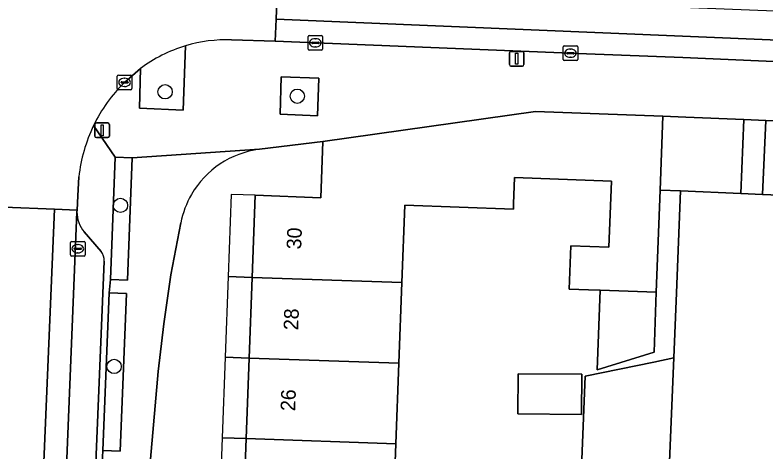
# Model space of a CAD drawing. Extents: x 160732 to 162107, y 387428 to 388479.
# Drawn here: x 161436.1 to 161487.5, y 387723.2 to 387753.1 of the extents above; entities that cross this region are included whole.
import ezdxf

# ---------------------------------------------------------------- set-up
doc = ezdxf.new("R2010")
doc.units = 0
for name, color, linetype in [('IMGEO_Boom', 7, 'Continuous'), ('IMGEO_Erf', 7, 'Continuous'), ('IMGEO_Fietspad_gesloten', 7, 'Continuous'), ('IMGEO_Groenvoorziening', 7, 'Continuous'), ('IMGEO_Haag', 7, 'Continuous'), ('IMGEO_Kolk', 7, 'Continuous'), ('IMGEO_Lichtmast', 7, 'Continuous'), ('IMGEO_Pand', 7, 'Continuous'), ('IMGEO_Pand_nummerreeks', 7, 'Continuous'), ('IMGEO_Pand_overbouw', 7, 'Continuous'), ('IMGEO_Parkeervlak_open', 7, 'Continuous'), ('IMGEO_Rijbaan_lokaal_gesloten', 7, 'Continuous'), ('IMGEO_Rijbaan_lokaal_open', 7, 'Continuous'), ('IMGEO_Voetpad_open', 7, 'Continuous')]:
    doc.layers.add(name, color=color, linetype=linetype)

msp = doc.modelspace()

# ---------------------------------------------------------------- linework, layer by layer
at = {"layer": 'IMGEO_Boom'}
for centre in [(161446.397, 387747.85), (161455.437, 387747.548), (161443.341, 387740.083), (161442.91, 387729.073)]:
    msp.add_circle(centre, 0.489, dxfattribs=at)
at = {"layer": 'IMGEO_Erf'}
for points in [[(161451.732, 387718.636), (161451.937, 387724.143), (161452.142, 387729.65), (161452.347, 387735.154), (161452.557, 387740.775), (161457.048, 387740.608), (161457.191, 387744.446), (161452.85, 387743.92)], [(161475.125, 387728.421), (161479.816, 387729.377), (161481.181, 387729.656), (161481.364, 387734.116), (161481.649, 387741.069), (161480.254, 387741.126), (161479.994, 387734.144), (161479.841, 387730.048), (161475.953, 387728.837), (161476.156, 387734.285), (161475.355, 387734.315), (161474.028, 387734.364), (161474.137, 387737.329), (161476.757, 387737.231), (161476.925, 387741.747), (161470.297, 387741.994), (161470.23, 387740.182), (161470.217, 387739.831), (161462.785, 387740.108), (161462.588, 387734.823), (161462.382, 387729.3), (161462.176, 387723.774), (161461.971, 387718.25)], [(161447.47, 387738.89), (161446.779, 387735.336), (161446.319, 387731.979), (161445.924, 387728.724), (161445.401, 387722.742), (161444.093, 387689.215), (161448.639, 387688.998), (161455.818, 387688.559), (161455.805, 387688.213), (161467.964, 387687.726), (161473.596, 387687.501), (161473.612, 387688.049), (161467.979, 387688.221), (161468.21, 387695.799), (161473.843, 387695.627), (161473.858, 387696.002), (161468.392, 387696.212), (161468.59, 387701.363), (161469.112, 387714.945), (161474.59, 387714.734), (161475.125, 387728.421)]]:
    msp.add_lwpolyline(points, dxfattribs=at)
msp.add_lwpolyline([(161470.532, 387725.824), (161470.55, 387728.574), (161474.889, 387728.546), (161474.871, 387725.796)], close=True, dxfattribs=at)
for centre, radius, start, end in [((161453.649, 387737.672), 6.298, 97.2918, 149.9232), ((161453.627, 387737.682), 6.274, 149.8933, 168.8975)]:
    msp.add_arc(centre, radius, start, end, dxfattribs=at)
at = {"layer": 'IMGEO_Fietspad_gesloten'}
msp.add_lwpolyline([(161440.365, 387739.641), (161440.371, 387739.751), (161438.832, 387739.819), (161436.881, 387693.368), (161438.479, 387693.319), (161438.484, 387693.498), (161439.498, 387718.272)], close=True, dxfattribs=at)
at = {"layer": 'IMGEO_Groenvoorziening'}
msp.add_lwpolyline([(161444.705, 387749.434), (161444.646, 387746.727), (161447.642, 387746.598), (161447.79, 387750.991)], dxfattribs=at)
for points in [[(161456.916, 387748.775), (161454.327, 387748.87), (161454.261, 387746.315), (161456.829, 387746.207)], [(161485.977, 387745.946), (161482.008, 387746.117), (161480.443, 387746.184), (161480.254, 387741.126), (161481.649, 387741.069), (161485.784, 387740.9)], [(161496.222, 387740.472), (161496.241, 387740.948), (161496.542, 387740.936), (161496.842, 387740.924), (161496.821, 387740.421), (161500, 387740.291), (161500.625, 387740.265), (161500.794, 387745.318), (161487.486, 387745.882), (161487.262, 387740.839)], [(161444.152, 387743.344), (161442.989, 387743.391), (161442.653, 387735.011), (161443.816, 387734.964)], [(161443.759, 387734.059), (161442.575, 387734.108), (161442.13, 387723.338), (161443.314, 387723.289)]]:
    msp.add_lwpolyline(points, close=True, dxfattribs=at)
msp.add_arc((161450.617, 387741.555), 9.85, 106.6775, 126.8826, dxfattribs=at)
at = {"layer": 'IMGEO_Haag'}
msp.add_lwpolyline([(161444.705, 387749.434), (161444.646, 387746.727), (161447.642, 387746.598), (161447.79, 387750.991)], dxfattribs=at)
for points in [[(161456.916, 387748.775), (161454.327, 387748.87), (161454.261, 387746.315), (161456.829, 387746.207)], [(161444.152, 387743.344), (161442.989, 387743.391), (161442.653, 387735.011), (161443.816, 387734.964)], [(161443.759, 387734.059), (161442.575, 387734.108), (161442.13, 387723.338), (161443.314, 387723.289)]]:
    msp.add_lwpolyline(points, close=True, dxfattribs=at)
msp.add_arc((161450.617, 387741.555), 9.85, 106.6775, 126.8826, dxfattribs=at)
at = {"layer": 'IMGEO_Kolk'}
for p, q in [((161456.171, 387750.769), (161456.171, 387751.621)), ((161456.246, 387751.695), (161457.098, 387751.695)), ((161456.659, 387751.475), (161456.684, 387751.475)), ((161457.172, 387751.621), (161457.172, 387750.769)), ((161456.43, 387751.189), (161456.43, 387751.201)), ((161456.868, 387751.152), (161456.47, 387751.152)), ((161456.473, 387751.238), (161456.871, 387751.238)), ((161456.914, 387751.201), (161456.914, 387751.189)), ((161473.695, 387750.987), (161474.547, 387750.987)), ((161457.098, 387750.695), (161456.246, 387750.695)), ((161456.682, 387750.915), (161456.657, 387750.915)), ((161473.62, 387750.061), (161473.62, 387750.913)), ((161473.879, 387750.481), (161473.879, 387750.493)), ((161474.317, 387750.444), (161473.919, 387750.444)), ((161473.922, 387750.53), (161474.32, 387750.53)), ((161474.108, 387750.767), (161474.133, 387750.767)), ((161474.363, 387750.493), (161474.363, 387750.481)), ((161474.621, 387750.913), (161474.621, 387750.061)), ((161474.547, 387749.987), (161473.695, 387749.987)), ((161474.131, 387750.207), (161474.106, 387750.207)), ((161443.125, 387748.067), (161443.125, 387748.919)), ((161443.2, 387748.993), (161444.052, 387748.993)), ((161444.126, 387748.919), (161444.126, 387748.067)), ((161443.384, 387748.487), (161443.384, 387748.499)), ((161443.822, 387748.45), (161443.424, 387748.45)), ((161443.427, 387748.536), (161443.825, 387748.536)), ((161443.613, 387748.773), (161443.638, 387748.773)), ((161443.868, 387748.499), (161443.868, 387748.487)), ((161444.052, 387747.993), (161443.2, 387747.993)), ((161443.636, 387748.213), (161443.611, 387748.213)), ((161440.003, 387737.621), (161440.855, 387737.621)), ((161439.928, 387736.695), (161439.928, 387737.547)), ((161440.187, 387737.115), (161440.187, 387737.127)), ((161440.625, 387737.078), (161440.227, 387737.078)), ((161440.23, 387737.164), (161440.628, 387737.164)), ((161440.416, 387737.401), (161440.441, 387737.401)), ((161440.671, 387737.127), (161440.671, 387737.115)), ((161440.929, 387737.547), (161440.929, 387736.695)), ((161440.855, 387736.621), (161440.003, 387736.621)), ((161440.439, 387736.841), (161440.414, 387736.841))]:
    msp.add_line(p, q, dxfattribs=at)
for points in [[(161456.171, 387750.769), (161456.171, 387751.621)], [(161456.246, 387751.695), (161457.098, 387751.695)], [(161457.172, 387751.621), (161457.172, 387750.769)], [(161473.695, 387750.987), (161474.547, 387750.987)], [(161457.098, 387750.695), (161456.246, 387750.695)], [(161473.62, 387750.061), (161473.62, 387750.913)], [(161474.621, 387750.913), (161474.621, 387750.061)], [(161474.547, 387749.987), (161473.695, 387749.987)], [(161443.125, 387748.067), (161443.125, 387748.919)], [(161443.2, 387748.993), (161444.052, 387748.993)], [(161444.126, 387748.919), (161444.126, 387748.067)], [(161444.052, 387747.993), (161443.2, 387747.993)], [(161440.003, 387737.621), (161440.855, 387737.621)], [(161439.928, 387736.695), (161439.928, 387737.547)], [(161440.929, 387737.547), (161440.929, 387736.695)], [(161440.855, 387736.621), (161440.003, 387736.621)]]:
    msp.add_lwpolyline(points, dxfattribs=at)
for centre, radius, start, end in [((161456.248, 387751.619), 0.0765, 91.552, 178.448), ((161456.248, 387751.619), 0.0765, 91.552, 178.448), ((161457.096, 387751.619), 0.0765, 1.552, 88.448), ((161457.096, 387751.619), 0.0765, 1.552, 88.448), ((161456.47, 387751.198), 0.0403, 85.8775, 175.7526), ((161456.467, 387751.188), 0.0366, 178.938, 274.7102), ((161456.871, 387751.195), 0.043, 264.8664, 352.4533), ((161456.875, 387751.2), 0.0386, 1.7309, 96.639), ((161473.697, 387750.911), 0.0765, 91.552, 178.448), ((161473.697, 387750.911), 0.0765, 91.552, 178.448), ((161474.545, 387750.911), 0.0765, 1.552, 88.448), ((161474.545, 387750.911), 0.0765, 1.552, 88.448), ((161456.248, 387750.771), 0.0765, 181.552, 268.448), ((161456.248, 387750.771), 0.0765, 181.552, 268.448), ((161457.096, 387750.771), 0.0765, 271.552, 358.448), ((161457.096, 387750.771), 0.0765, 271.552, 358.448), ((161473.919, 387750.49), 0.0403, 85.8775, 175.7526), ((161473.916, 387750.48), 0.0366, 178.938, 274.7102), ((161474.32, 387750.487), 0.043, 264.8664, 352.4533), ((161474.324, 387750.492), 0.0386, 1.7309, 96.639), ((161473.697, 387750.063), 0.0765, 181.552, 268.448), ((161473.697, 387750.063), 0.0765, 181.552, 268.448), ((161474.545, 387750.063), 0.0765, 271.552, 358.448), ((161474.545, 387750.063), 0.0765, 271.552, 358.448), ((161443.202, 387748.917), 0.0765, 91.552, 178.448), ((161443.202, 387748.917), 0.0765, 91.552, 178.448), ((161444.05, 387748.917), 0.0765, 1.552, 88.448), ((161444.05, 387748.917), 0.0765, 1.552, 88.448), ((161443.424, 387748.496), 0.0403, 85.8775, 175.7526), ((161443.421, 387748.486), 0.0366, 178.938, 274.7102), ((161443.825, 387748.493), 0.043, 264.8664, 352.4533), ((161443.829, 387748.498), 0.0386, 1.7309, 96.639), ((161443.202, 387748.069), 0.0765, 181.552, 268.448), ((161443.202, 387748.069), 0.0765, 181.552, 268.448), ((161444.05, 387748.069), 0.0765, 271.552, 358.448), ((161444.05, 387748.069), 0.0765, 271.552, 358.448), ((161440.005, 387737.545), 0.0765, 91.552, 178.448), ((161440.005, 387737.545), 0.0765, 91.552, 178.448), ((161440.853, 387737.545), 0.0765, 1.552, 88.448), ((161440.853, 387737.545), 0.0765, 1.552, 88.448), ((161440.227, 387737.124), 0.0403, 85.8775, 175.7526), ((161440.224, 387737.114), 0.0366, 178.938, 274.7102), ((161440.628, 387737.121), 0.043, 264.8664, 352.4533), ((161440.632, 387737.126), 0.0386, 1.7309, 96.639), ((161440.005, 387736.697), 0.0765, 181.552, 268.448), ((161440.005, 387736.697), 0.0765, 181.552, 268.448), ((161440.853, 387736.697), 0.0765, 271.552, 358.448), ((161440.853, 387736.697), 0.0765, 271.552, 358.448)]:
    msp.add_arc(centre, radius, start, end, dxfattribs=at)
for centre, major_axis, ratio, start_param, end_param in [((161456.658, 387751.195), (-0.387, 0.002), 0.722429, 4.712389, 7.853982), ((161456.683, 387751.195), (-0.39, 0.002), 0.717154, 1.570796, 4.712389), ((161474.107, 387750.487), (-0.387, 0.002), 0.722429, 4.712389, 7.853982), ((161474.132, 387750.487), (-0.39, 0.002), 0.717154, 1.570796, 4.712389), ((161443.612, 387748.493), (-0.387, 0.002), 0.722429, 4.712389, 7.853982), ((161443.637, 387748.493), (-0.39, 0.002), 0.717154, 1.570796, 4.712389), ((161440.415, 387737.121), (-0.387, 0.002), 0.722429, 4.712389, 7.853982), ((161440.44, 387737.121), (-0.39, 0.002), 0.717154, 1.570796, 4.712389)]:
    msp.add_ellipse(centre, major_axis=major_axis, ratio=ratio, start_param=start_param, end_param=end_param, dxfattribs=at)
at = {"layer": 'IMGEO_Lichtmast'}
for p, q in [((161469.945, 387749.705), (161469.945, 387750.505)), ((161469.945, 387750.505), (161469.945, 387749.705)), ((161470.045, 387750.605), (161470.835, 387750.605)), ((161470.835, 387750.605), (161470.045, 387750.605)), ((161470.935, 387750.505), (161470.935, 387749.705)), ((161470.935, 387749.705), (161470.935, 387750.505)), ((161470.835, 387749.605), (161470.045, 387749.605)), ((161470.045, 387749.605), (161470.835, 387749.605)), ((161441.595, 387744.817), (161441.595, 387745.617)), ((161441.595, 387745.617), (161441.595, 387744.817)), ((161441.695, 387745.717), (161442.485, 387745.717)), ((161442.485, 387745.717), (161441.695, 387745.717)), ((161442.585, 387745.617), (161442.585, 387744.817)), ((161442.585, 387744.817), (161442.585, 387745.617)), ((161442.485, 387744.717), (161441.695, 387744.717)), ((161441.695, 387744.717), (161442.485, 387744.717))]:
    msp.add_line(p, q, dxfattribs=at)
for points in [[(161470.365, 387750.48), (161470.515, 387750.48), (161470.515, 387749.73), (161470.365, 387749.73), (161470.365, 387750.48)], [(161442.015, 387745.592), (161442.165, 387745.592), (161442.165, 387744.842), (161442.015, 387744.842), (161442.015, 387745.592)]]:
    msp.add_lwpolyline(points, dxfattribs=at)
for centre, start, end in [((161470.045, 387750.505), 90, 180), ((161470.045, 387750.505), 90, 180), ((161470.835, 387750.505), 0, 90), ((161470.835, 387750.505), 360, 90), ((161470.045, 387749.705), 180, 270), ((161470.045, 387749.705), 180, 270), ((161470.835, 387749.705), 270, 0), ((161470.835, 387749.705), 270, 0), ((161441.695, 387745.617), 90, 180), ((161441.695, 387745.617), 90, 180), ((161442.485, 387745.617), 0, 90), ((161442.485, 387745.617), 360, 90), ((161441.695, 387744.817), 180, 270), ((161441.695, 387744.817), 180, 270), ((161442.485, 387744.817), 270, 0), ((161442.485, 387744.817), 270, 0)]:
    msp.add_arc(centre, 0.1, start, end, dxfattribs=at)
at = {"layer": 'IMGEO_Pand'}
for points in [[(161462.785, 387740.108), (161470.217, 387739.831), (161470.23, 387740.182), (161470.297, 387741.994), (161476.925, 387741.747), (161476.757, 387737.231), (161474.137, 387737.329), (161474.028, 387734.364), (161475.355, 387734.315), (161476.156, 387734.285), (161479.994, 387734.144), (161480.254, 387741.126), (161480.443, 387746.184), (161471.73, 387746.508), (161457.191, 387744.446), (161457.048, 387740.608), (161452.557, 387740.775), (161452.347, 387735.154), (161462.588, 387734.823)], [(161496.542, 387740.936), (161496.241, 387740.948), (161496.222, 387740.472), (161487.262, 387740.839), (161485.784, 387740.9), (161481.649, 387741.069), (161481.364, 387734.116), (161481.181, 387729.656), (161480.423, 387711.121), (161495.296, 387710.514)], [(161452.347, 387735.154), (161452.142, 387729.65), (161462.382, 387729.3), (161462.588, 387734.823)], [(161479.994, 387734.144), (161476.156, 387734.285), (161475.953, 387728.837), (161479.841, 387730.048)], [(161462.176, 387723.774), (161462.382, 387729.3), (161452.142, 387729.65), (161451.937, 387724.143)], [(161470.532, 387725.824), (161474.871, 387725.796), (161474.889, 387728.546), (161470.55, 387728.574)], [(161451.937, 387724.143), (161451.732, 387718.636), (161461.971, 387718.25), (161462.176, 387723.774)]]:
    msp.add_lwpolyline(points, close=True, dxfattribs=at)
at = {"layer": 'IMGEO_Pand_overbouw'}
for points in [[(161452.557, 387740.775), (161450.916, 387740.821), (161450.707, 387735.215), (161452.347, 387735.154)], [(161452.142, 387729.65), (161452.347, 387735.154), (161450.707, 387735.215), (161450.502, 387729.711)], [(161452.142, 387729.65), (161450.502, 387729.711), (161450.297, 387724.204), (161451.937, 387724.143)], [(161451.732, 387718.636), (161451.937, 387724.143), (161450.297, 387724.204), (161450.092, 387718.697)]]:
    msp.add_lwpolyline(points, close=True, dxfattribs=at)
at = {"layer": 'IMGEO_Parkeervlak_open'}
for points in [[(161440.365, 387739.641), (161439.498, 387718.272), (161438.484, 387693.498)], [(161442.017, 387736.94), (161440.858, 387738.269)], [(161440.602, 387696.645), (161441.482, 387718.063), (161442.232, 387736.266)]]:
    msp.add_lwpolyline(points, dxfattribs=at)
for centre, radius, start, end in [((161442.505, 387739.635), 2.14, 179.8511, 219.6786), ((161441.228, 387736.317), 1.005, 357.0842, 38.3003)]:
    msp.add_arc(centre, radius, start, end, dxfattribs=at)
at = {"layer": 'IMGEO_Rijbaan_lokaal_gesloten'}
for points in [[(161453.985, 387752.82), (161493.769, 387751.158), (161493.86, 387753.143), (161454.062, 387754.717)], [(161453.924, 387751.306), (161475.226, 387750.442), (161481.81, 387750.186), (161493.701, 387749.681), (161493.769, 387751.158), (161453.985, 387752.82)], [(161438.832, 387739.819), (161435.382, 387739.97), (161433.542, 387693.472), (161436.881, 387693.368)]]:
    msp.add_lwpolyline(points, close=True, dxfattribs=at)
at = {"layer": 'IMGEO_Rijbaan_lokaal_open'}
for points in [[(161453.985, 387752.82), (161454.062, 387754.717), (161454.125, 387756.271), (161452.38, 387756.349), (161447.988, 387757.161), (161445.028, 387757.74), (161436.931, 387759.468)], [(161450.937, 387751.401), (161453.924, 387751.306), (161453.985, 387752.82)], [(161443.626, 387748.493), (161444.705, 387749.434)], [(161433.856, 387740.037), (161435.382, 387739.97), (161438.832, 387739.819), (161440.371, 387739.751), (161440.431, 387740.728), (161440.501, 387742.041)]]:
    msp.add_lwpolyline(points, dxfattribs=at)
msp.add_lwpolyline([(161480.423, 387711.121), (161481.181, 387729.656), (161479.816, 387729.377), (161475.125, 387728.421), (161474.59, 387714.734), (161474.058, 387701.128), (161473.858, 387696.002), (161473.843, 387695.627), (161473.612, 387688.049), (161473.596, 387687.501), (161473.622, 387687.5), (161475.364, 387687.418), (161479.089, 387687.241), (161479.292, 387692.211), (161479.562, 387692.208), (161479.566, 387692.304)], close=True, dxfattribs=at)
for centre, radius, start, end in [((161450.617, 387741.555), 9.85, 106.6775, 126.8826), ((161450.615, 387741.587), 9.819, 88.1232, 106.7224), ((161451.065, 387740.909), 10.624, 134.4444, 154.1654), ((161451.046, 387740.912), 10.605, 154.1357, 173.887)]:
    msp.add_arc(centre, radius, start, end, dxfattribs=at)
at = {"layer": 'IMGEO_Voetpad_open'}
for points in [[(161447.79, 387750.991), (161447.642, 387746.598), (161444.646, 387746.727), (161444.705, 387749.434), (161443.626, 387748.493)], [(161513.854, 387748.836), (161513.662, 387748.851), (161493.701, 387749.681), (161481.81, 387750.186), (161475.226, 387750.442), (161453.924, 387751.306), (161450.937, 387751.401)], [(161441.503, 387745.538), (161442.989, 387743.391), (161444.152, 387743.344), (161452.85, 387743.92), (161457.191, 387744.446), (161471.73, 387746.508), (161480.443, 387746.184), (161482.008, 387746.117), (161485.977, 387745.946), (161487.486, 387745.882), (161500.794, 387745.318)], [(161442.989, 387743.391), (161441.503, 387745.538)], [(161452.85, 387743.92), (161444.152, 387743.344), (161443.816, 387734.964), (161442.653, 387735.011), (161442.575, 387734.108), (161443.759, 387734.059), (161443.314, 387723.289), (161442.13, 387723.338), (161442.097, 387722.421), (161443.28, 387722.375), (161442.859, 387711.596), (161441.676, 387711.642), (161441.619, 387710.727), (161442.797, 387710.681), (161442.374, 387699.905), (161441.196, 387699.951), (161441.158, 387699.05), (161442.334, 387699.005), (161441.965, 387689.334), (161440.789, 387689.379), (161439.624, 387687.133)], [(161439.624, 387687.133), (161440.789, 387689.379), (161441.158, 387699.05), (161441.196, 387699.951), (161441.619, 387710.727), (161441.676, 387711.642), (161442.097, 387722.421), (161442.13, 387723.338), (161442.575, 387734.108), (161442.653, 387735.011), (161442.989, 387743.391)], [(161440.501, 387742.041), (161440.431, 387740.728), (161440.371, 387739.751), (161440.365, 387739.641)], [(161446.779, 387735.336), (161447.47, 387738.89)], [(161440.858, 387738.269), (161442.017, 387736.94)], [(161442.232, 387736.266), (161441.482, 387718.063), (161440.602, 387696.645)], [(161443.581, 387684.9), (161444.583, 387684.85), (161444.677, 387687.048), (161444.093, 387689.215), (161445.401, 387722.742), (161445.924, 387728.724), (161446.319, 387731.979), (161446.779, 387735.336)]]:
    msp.add_lwpolyline(points, dxfattribs=at)
for points in [[(161456.829, 387746.207), (161454.261, 387746.315), (161454.327, 387748.87), (161456.916, 387748.775)], [(161487.262, 387740.839), (161487.486, 387745.882), (161485.977, 387745.946), (161485.784, 387740.9)]]:
    msp.add_lwpolyline(points, close=True, dxfattribs=at)
for centre, radius, start, end in [((161450.615, 387741.587), 9.819, 88.1232, 106.7224), ((161451.065, 387740.909), 10.624, 134.4444, 154.1654), ((161451.046, 387740.912), 10.605, 154.1357, 173.887), ((161453.649, 387737.672), 6.298, 97.2918, 149.9232), ((161453.627, 387737.682), 6.274, 149.8933, 168.8975), ((161442.505, 387739.635), 2.14, 179.8511, 219.6786), ((161441.228, 387736.317), 1.005, 357.0842, 38.3003)]:
    msp.add_arc(centre, radius, start, end, dxfattribs=at)

# ---------------------------------------------------------------- texts
at = {"layer": 'IMGEO_Pand_nummerreeks'}
for s, rotation, p in [('30', 87.8631, (161455.702, 387737.066)), ('28', 87.8651, (161455.495, 387731.537)), ('26', 87.8651, (161455.289, 387726.005))]:
    msp.add_text(s, height=1, rotation=rotation, dxfattribs=at).set_placement(p)

doc.saveas('drawing.dxf')
